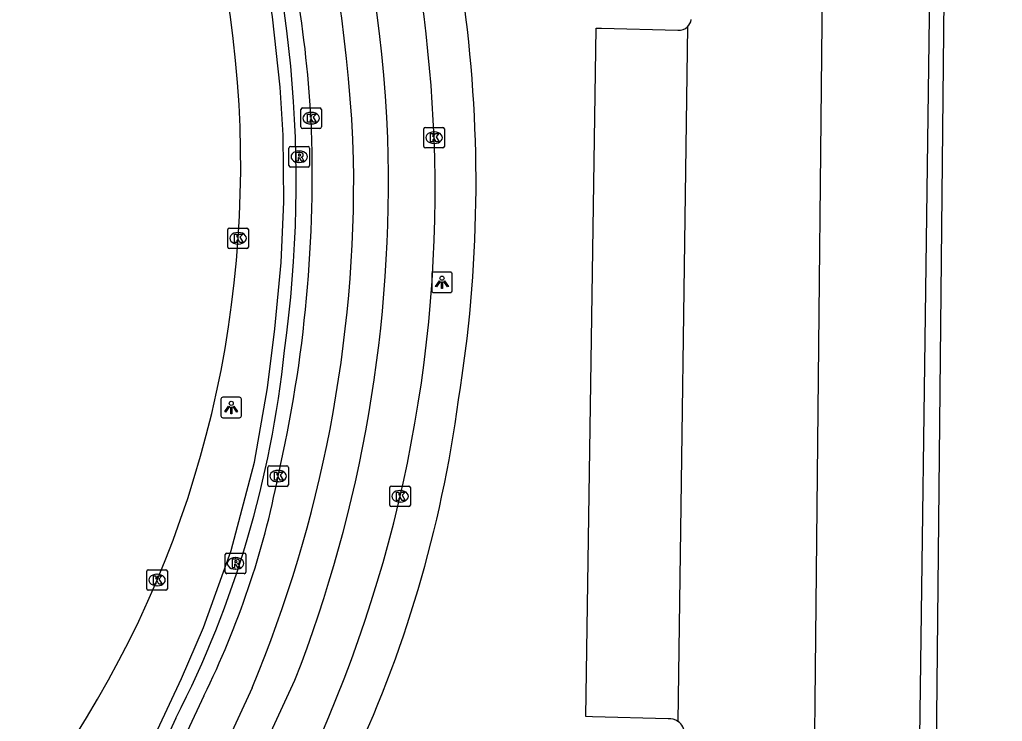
# Model space of a CAD drawing. Extents: x 159265 to 160143, y 383413 to 384319.
# Drawn here: x 159382.61 to 159430.46, y 383547.28 to 383581.45 of the extents above; entities that cross this region are included whole.
import ezdxf

# ---------------------------------------------------------------- set-up
doc = ezdxf.new("R2010")
doc.units = 0
for name, color, linetype in [('IMGEO_Haag', 7, 'Continuous'), ('IMGEO_Kolk', 7, 'Continuous'), ('IMGEO_Lichtpunt', 7, 'Continuous'), ('IMGEO_Pand', 7, 'Continuous'), ('IMGEO_Parkeervlak_open', 7, 'Continuous'), ('IMGEO_Rijbaan_lokaal_gesloten', 7, 'Continuous'), ('IMGEO_Rijbaan_lokaal_open', 7, 'Continuous'), ('IMGEO_Rijbaan_regionaal_gesloten', 7, 'Continuous'), ('IMGEO_Rioolput', 7, 'Continuous'), ('IMGEO_Voetpad_open', 7, 'Continuous')]:
    doc.layers.add(name, color=color, linetype=linetype)

msp = doc.modelspace()

# ---------------------------------------------------------------- linework, layer by layer
at = {"layer": 'IMGEO_Haag'}
msp.add_lwpolyline([(159382.286, 383530.393), (159384.72, 383536.763), (159386.178, 383540.124), (159390.488, 383549.36), (159391.569, 383551.855), (159392.907, 383555.599), (159394.041, 383559.905), (159394.683, 383563.529), (159395.04, 383566.391), (159395.348, 383569.631), (159395.47, 383572.576), (159395.438, 383575.833), (159395.299, 383578.167), (159394.925, 383581.585), (159394.552, 383583.962), (159393.74, 383587.741), (159392.884, 383590.819), (159391.611, 383594.614), (159390.534, 383597.371), (159389.182, 383600.315), (159387.493, 383603.475), (159385.725, 383606.389), (159383.782, 383609.173), (159380.979, 383612.641)], dxfattribs=at)
at = {"layer": 'IMGEO_Kolk'}
for p, q in [((159396.306, 383576.227), (159396.306, 383577.079)), ((159396.381, 383577.153), (159397.233, 383577.153)), ((159397.307, 383577.079), (159397.307, 383576.227)), ((159396.794, 383576.933), (159396.819, 383576.933)), ((159397.233, 383576.153), (159396.381, 383576.153)), ((159396.817, 383576.373), (159396.792, 383576.373)), ((159402.293, 383575.277), (159402.293, 383576.129)), ((159402.368, 383576.203), (159403.22, 383576.203)), ((159403.294, 383576.129), (159403.294, 383575.277)), ((159402.781, 383575.983), (159402.806, 383575.983)), ((159403.22, 383575.203), (159402.368, 383575.203)), ((159402.804, 383575.423), (159402.779, 383575.423)), ((159392.823, 383571.305), (159393.675, 383571.305)), ((159392.748, 383570.379), (159392.748, 383571.231)), ((159393.236, 383571.085), (159393.261, 383571.085)), ((159393.749, 383571.231), (159393.749, 383570.379)), ((159393.259, 383570.525), (159393.234, 383570.525)), ((159393.675, 383570.305), (159392.823, 383570.305)), ((159394.697, 383558.797), (159394.697, 383559.649)), ((159394.772, 383559.723), (159395.624, 383559.723)), ((159395.185, 383559.503), (159395.21, 383559.503)), ((159395.698, 383559.649), (159395.698, 383558.797)), ((159395.208, 383558.943), (159395.183, 383558.943)), ((159395.624, 383558.723), (159394.772, 383558.723)), ((159400.638, 383557.813), (159400.638, 383558.665)), ((159400.713, 383558.739), (159401.565, 383558.739)), ((159401.126, 383558.519), (159401.151, 383558.519)), ((159401.639, 383558.665), (159401.639, 383557.813)), ((159401.149, 383557.959), (159401.124, 383557.959)), ((159401.565, 383557.739), (159400.713, 383557.739)), ((159388.802, 383553.736), (159388.802, 383554.588)), ((159388.877, 383554.662), (159389.729, 383554.662)), ((159389.803, 383554.588), (159389.803, 383553.736)), ((159389.29, 383554.442), (159389.315, 383554.442)), ((159389.729, 383553.662), (159388.877, 383553.662)), ((159389.313, 383553.882), (159389.288, 383553.882))]:
    msp.add_line(p, q, dxfattribs=at)
for points in [[(159396.306, 383576.227), (159396.306, 383577.079)], [(159396.381, 383577.153), (159397.233, 383577.153)], [(159397.307, 383577.079), (159397.307, 383576.227)], [(159396.627, 383576.853), (159396.75, 383576.853), (159396.75, 383576.702), (159396.88, 383576.853), (159397.044, 383576.853), (159396.898, 383576.702), (159397.051, 383576.453), (159396.899, 383576.453), (159396.814, 383576.617), (159396.75, 383576.55), (159396.75, 383576.453), (159396.627, 383576.453), (159396.627, 383576.853)], [(159397.233, 383576.153), (159396.381, 383576.153)], [(159402.293, 383575.277), (159402.293, 383576.129)], [(159402.368, 383576.203), (159403.22, 383576.203)], [(159403.294, 383576.129), (159403.294, 383575.277)], [(159402.614, 383575.903), (159402.737, 383575.903), (159402.737, 383575.752), (159402.867, 383575.903), (159403.031, 383575.903), (159402.885, 383575.752), (159403.038, 383575.503), (159402.886, 383575.503), (159402.801, 383575.667), (159402.737, 383575.6), (159402.737, 383575.503), (159402.614, 383575.503), (159402.614, 383575.903)], [(159403.22, 383575.203), (159402.368, 383575.203)], [(159392.823, 383571.305), (159393.675, 383571.305)], [(159392.748, 383570.379), (159392.748, 383571.231)], [(159393.069, 383571.005), (159393.192, 383571.005), (159393.192, 383570.854), (159393.322, 383571.005), (159393.486, 383571.005), (159393.34, 383570.854), (159393.493, 383570.605), (159393.341, 383570.605), (159393.256, 383570.769), (159393.192, 383570.702), (159393.192, 383570.605), (159393.069, 383570.605), (159393.069, 383571.005)], [(159393.749, 383571.231), (159393.749, 383570.379)], [(159393.675, 383570.305), (159392.823, 383570.305)], [(159394.697, 383558.797), (159394.697, 383559.649)], [(159394.772, 383559.723), (159395.624, 383559.723)], [(159395.018, 383559.423), (159395.141, 383559.423), (159395.141, 383559.272), (159395.271, 383559.423), (159395.435, 383559.423), (159395.289, 383559.272), (159395.442, 383559.023), (159395.29, 383559.023), (159395.205, 383559.187), (159395.141, 383559.12), (159395.141, 383559.023), (159395.018, 383559.023), (159395.018, 383559.423)], [(159395.698, 383559.649), (159395.698, 383558.797)], [(159395.624, 383558.723), (159394.772, 383558.723)], [(159400.638, 383557.813), (159400.638, 383558.665)], [(159400.713, 383558.739), (159401.565, 383558.739)], [(159400.959, 383558.439), (159401.082, 383558.439), (159401.082, 383558.288), (159401.212, 383558.439), (159401.376, 383558.439), (159401.23, 383558.288), (159401.383, 383558.039), (159401.231, 383558.039), (159401.146, 383558.203), (159401.082, 383558.136), (159401.082, 383558.039), (159400.959, 383558.039), (159400.959, 383558.439)], [(159401.639, 383558.665), (159401.639, 383557.813)], [(159401.565, 383557.739), (159400.713, 383557.739)], [(159388.802, 383553.736), (159388.802, 383554.588)], [(159388.877, 383554.662), (159389.729, 383554.662)], [(159389.803, 383554.588), (159389.803, 383553.736)], [(159389.123, 383554.362), (159389.246, 383554.362), (159389.246, 383554.211), (159389.376, 383554.362), (159389.54, 383554.362), (159389.394, 383554.211), (159389.547, 383553.962), (159389.395, 383553.962), (159389.31, 383554.126), (159389.246, 383554.059), (159389.246, 383553.962), (159389.123, 383553.962), (159389.123, 383554.362)], [(159389.729, 383553.662), (159388.877, 383553.662)]]:
    msp.add_lwpolyline(points, dxfattribs=at)
for centre, start, end in [((159396.383, 383577.077), 91.552, 178.448), ((159396.383, 383577.077), 91.552, 178.448), ((159397.231, 383577.077), 1.552, 88.448), ((159397.231, 383577.077), 1.552, 88.448), ((159396.383, 383576.229), 181.552, 268.448), ((159396.383, 383576.229), 181.552, 268.448), ((159397.231, 383576.229), 271.552, 358.448), ((159397.231, 383576.229), 271.552, 358.448), ((159402.37, 383576.127), 91.552, 178.448), ((159402.37, 383576.127), 91.552, 178.448), ((159403.218, 383576.127), 1.552, 88.448), ((159403.218, 383576.127), 1.552, 88.448), ((159402.37, 383575.279), 181.552, 268.448), ((159402.37, 383575.279), 181.552, 268.448), ((159403.218, 383575.279), 271.552, 358.448), ((159403.218, 383575.279), 271.552, 358.448), ((159392.825, 383571.229), 91.552, 178.448), ((159392.825, 383571.229), 91.552, 178.448), ((159393.673, 383571.229), 1.552, 88.448), ((159393.673, 383571.229), 1.552, 88.448), ((159392.825, 383570.381), 181.552, 268.448), ((159392.825, 383570.381), 181.552, 268.448), ((159393.673, 383570.381), 271.552, 358.448), ((159393.673, 383570.381), 271.552, 358.448), ((159394.774, 383559.647), 91.552, 178.448), ((159394.774, 383559.647), 91.552, 178.448), ((159395.622, 383559.647), 1.552, 88.448), ((159395.622, 383559.647), 1.552, 88.448), ((159394.774, 383558.799), 181.552, 268.448), ((159394.774, 383558.799), 181.552, 268.448), ((159395.622, 383558.799), 271.552, 358.448), ((159395.622, 383558.799), 271.552, 358.448), ((159400.715, 383558.663), 91.552, 178.448), ((159400.715, 383558.663), 91.552, 178.448), ((159401.563, 383558.663), 1.552, 88.448), ((159401.563, 383558.663), 1.552, 88.448), ((159400.715, 383557.815), 181.552, 268.448), ((159400.715, 383557.815), 181.552, 268.448), ((159401.563, 383557.815), 271.552, 358.448), ((159401.563, 383557.815), 271.552, 358.448), ((159388.879, 383554.586), 91.552, 178.448), ((159388.879, 383554.586), 91.552, 178.448), ((159389.727, 383554.586), 1.552, 88.448), ((159389.727, 383554.586), 1.552, 88.448), ((159388.879, 383553.738), 181.552, 268.448), ((159388.879, 383553.738), 181.552, 268.448), ((159389.727, 383553.738), 271.552, 358.448), ((159389.727, 383553.738), 271.552, 358.448)]:
    msp.add_arc(centre, 0.0765, start, end, dxfattribs=at)
for centre, major_axis, ratio, start_param, end_param in [((159396.793, 383576.653), (-0.387, 0.002), 0.722429, 4.712389, 7.853982), ((159396.818, 383576.653), (-0.39, 0.002), 0.717154, 1.570796, 4.712389), ((159402.78, 383575.703), (-0.387, 0.002), 0.722429, 4.712389, 7.853982), ((159402.805, 383575.703), (-0.39, 0.002), 0.717154, 1.570796, 4.712389), ((159393.235, 383570.805), (-0.387, 0.002), 0.722429, 4.712389, 7.853982), ((159393.26, 383570.805), (-0.39, 0.002), 0.717154, 1.570796, 4.712389), ((159395.184, 383559.223), (-0.387, 0.002), 0.722429, 4.712389, 7.853982), ((159395.209, 383559.223), (-0.39, 0.002), 0.717154, 1.570796, 4.712389), ((159401.125, 383558.239), (-0.387, 0.002), 0.722429, 4.712389, 7.853982), ((159401.15, 383558.239), (-0.39, 0.002), 0.717154, 1.570796, 4.712389), ((159389.289, 383554.162), (-0.387, 0.002), 0.722429, 4.712389, 7.853982), ((159389.314, 383554.162), (-0.39, 0.002), 0.717154, 1.570796, 4.712389)]:
    msp.add_ellipse(centre, major_axis=major_axis, ratio=ratio, start_param=start_param, end_param=end_param, dxfattribs=at)
at = {"layer": 'IMGEO_Lichtpunt'}
for p, q in [((159402.677, 383569.063), (159402.677, 383568.256)), ((159402.677, 383569.063), (159402.677, 383568.256)), ((159403.579, 383569.158), (159402.771, 383569.158)), ((159403.579, 383569.158), (159402.771, 383569.158)), ((159403.673, 383568.256), (159403.673, 383569.063)), ((159403.673, 383568.256), (159403.673, 383569.063)), ((159402.771, 383568.162), (159403.579, 383568.162)), ((159402.771, 383568.162), (159403.579, 383568.162)), ((159392.415, 383562.969), (159392.415, 383562.162)), ((159392.415, 383562.969), (159392.415, 383562.162)), ((159393.317, 383563.064), (159392.509, 383563.064)), ((159393.317, 383563.064), (159392.509, 383563.064)), ((159393.411, 383562.162), (159393.411, 383562.969)), ((159393.411, 383562.162), (159393.411, 383562.969)), ((159392.509, 383562.068), (159393.317, 383562.068)), ((159392.509, 383562.068), (159393.317, 383562.068))]:
    msp.add_line(p, q, dxfattribs=at)
for points in [[(159403.051, 383568.727), (159403.09, 383568.699), (159402.902, 383568.437), (159402.864, 383568.464), (159403.051, 383568.727)], [(159403.153, 383568.679), (159403.2, 383568.679), (159403.2, 383568.357), (159403.153, 383568.357), (159403.153, 383568.679)], [(159403.263, 383568.699), (159403.301, 383568.726), (159403.488, 383568.464), (159403.449, 383568.436), (159403.263, 383568.699)], [(159392.789, 383562.633), (159392.828, 383562.605), (159392.64, 383562.343), (159392.602, 383562.37), (159392.789, 383562.633)], [(159392.891, 383562.585), (159392.938, 383562.585), (159392.938, 383562.263), (159392.891, 383562.263), (159392.891, 383562.585)], [(159393.001, 383562.605), (159393.039, 383562.632), (159393.226, 383562.37), (159393.187, 383562.342), (159393.001, 383562.605)]]:
    msp.add_lwpolyline(points, dxfattribs=at)
for centre in [(159403.176, 383568.861), (159392.914, 383562.767)]:
    msp.add_circle(centre, 0.0994, dxfattribs=at)
for centre, start, end in [((159402.771, 383569.063), 90, 180), ((159402.771, 383569.063), 90, 180), ((159403.579, 383569.063), 0, 90), ((159403.579, 383569.063), 0, 90), ((159402.771, 383568.256), 180, 270), ((159402.771, 383568.256), 180, 270), ((159403.579, 383568.256), 270, 0), ((159403.579, 383568.256), 270, 360), ((159392.509, 383562.969), 90, 180), ((159392.509, 383562.969), 90, 180), ((159393.317, 383562.969), 0, 90), ((159393.317, 383562.969), 0, 90), ((159392.509, 383562.162), 180, 270), ((159392.509, 383562.162), 180, 270), ((159393.317, 383562.162), 270, 0), ((159393.317, 383562.162), 270, 360)]:
    msp.add_arc(centre, 0.0946, start, end, dxfattribs=at)
at = {"layer": 'IMGEO_Pand'}
msp.add_lwpolyline([(159430.462, 383531.615), (159427.108, 383531.63), (159427.729, 383591.98), (159427.441, 383591.978)], dxfattribs=at)
at = {"layer": 'IMGEO_Parkeervlak_open'}
for points in [[(159422.259, 383582.874), (159426.921, 383582.814), (159426.287, 383535.61), (159421.218, 383535.662)], [(159414.187, 383547.403), (159410.501, 383547.502), (159410.179, 383547.511), (159410.68, 383581.04), (159410.94, 383581.034), (159414.664, 383580.942)]]:
    msp.add_lwpolyline(points, dxfattribs=at)
for centre, radius, start, end in [((159414.728, 383581.521), 0.582, 263.6476, 314.1706), ((159414.258, 383546.686), 0.72, 55.5195, 95.6774)]:
    msp.add_arc(centre, radius, start, end, dxfattribs=at)
at = {"layer": 'IMGEO_Rijbaan_lokaal_gesloten'}
msp.add_lwpolyline([(159391.5, 383539.508), (159396.014, 383549.282)], dxfattribs=at)
for centre, radius, start, end in [((159333.138, 383572.97), 67.452, 2.30408, 30.06051), ((159333.104, 383572.872), 69.747, 2.32638, 24.53469), ((159333.735, 383573.537), 66.836, 338.72133, 1.83917), ((159336.646, 383573.162), 66.197, 334.59424, 2.19963)]:
    msp.add_arc(centre, radius, start, end, dxfattribs=at)
at = {"layer": 'IMGEO_Rijbaan_lokaal_open'}
for points in [[(159421.218, 383535.662), (159421.705, 383582.889), (159422.259, 383582.874)], [(159415.134, 383581.103), (159414.666, 383547.28)], [(159393.932, 383548.917), (159390.06, 383540.518)]]:
    msp.add_lwpolyline(points, dxfattribs=at)
for centre, radius, start, end in [((159331.725, 383572.473), 67.181, 1.83076, 28.82211), ((159414.739, 383581.519), 0.574, 313.488, 353.2506), ((159334.578, 383573.648), 64.301, 337.37986, 0.86496), ((159414.256, 383546.68), 0.727, 359.2255, 55.6938)]:
    msp.add_arc(centre, radius, start, end, dxfattribs=at)
at = {"layer": 'IMGEO_Rijbaan_regionaal_gesloten'}
for centre, radius, start, end in [((159341.577, 383574.417), 51.798, 356.0013, 34.2045), ((159341.994, 383574.166), 51.365, 317.8091, 356.2484)]:
    msp.add_arc(centre, radius, start, end, dxfattribs=at)
at = {"layer": 'IMGEO_Rioolput'}
for p, q in [((159395.726, 383574.349), (159395.726, 383575.201)), ((159395.801, 383575.275), (159396.653, 383575.275)), ((159396.727, 383575.201), (159396.727, 383574.349)), ((159396.214, 383575.055), (159396.239, 383575.055)), ((159396.653, 383574.275), (159395.801, 383574.275)), ((159396.237, 383574.495), (159396.212, 383574.495)), ((159392.624, 383554.546), (159392.624, 383555.398)), ((159392.699, 383555.472), (159393.551, 383555.472)), ((159393.112, 383555.252), (159393.137, 383555.252)), ((159393.625, 383555.398), (159393.625, 383554.546)), ((159393.135, 383554.692), (159393.11, 383554.692)), ((159393.551, 383554.472), (159392.699, 383554.472))]:
    msp.add_line(p, q, dxfattribs=at)
for points in [[(159395.726, 383574.349), (159395.726, 383575.201)], [(159395.801, 383575.275), (159396.653, 383575.275)], [(159396.727, 383575.201), (159396.727, 383574.349)], [(159396.315, 383574.973), (159396.063, 383574.975), (159396.063, 383574.575)], [(159396.063, 383574.575), (159396.187, 383574.575), (159396.187, 383574.737), (159396.198, 383574.737)], [(159396.241, 383574.894), (159396.187, 383574.894), (159396.187, 383574.813)], [(159396.187, 383574.813), (159396.239, 383574.813)], [(159396.245, 383574.708), (159396.316, 383574.575), (159396.456, 383574.575), (159396.391, 383574.701)], [(159396.653, 383574.275), (159395.801, 383574.275)], [(159392.624, 383554.546), (159392.624, 383555.398)], [(159392.699, 383555.472), (159393.551, 383555.472)], [(159393.213, 383555.17), (159392.961, 383555.172), (159392.961, 383554.772)], [(159393.139, 383555.091), (159393.085, 383555.091), (159393.085, 383555.01)], [(159393.625, 383555.398), (159393.625, 383554.546)], [(159392.961, 383554.772), (159393.085, 383554.772), (159393.085, 383554.934), (159393.096, 383554.934)], [(159393.085, 383555.01), (159393.137, 383555.01)], [(159393.143, 383554.905), (159393.214, 383554.772), (159393.354, 383554.772), (159393.289, 383554.898)], [(159393.551, 383554.472), (159392.699, 383554.472)]]:
    msp.add_lwpolyline(points, dxfattribs=at)
for centre, radius, start, end in [((159395.803, 383575.199), 0.0765, 91.552, 178.448), ((159395.803, 383575.199), 0.0765, 91.552, 178.448), ((159396.651, 383575.199), 0.0765, 1.552, 88.448), ((159396.651, 383575.199), 0.0765, 1.552, 88.448), ((159396.197, 383574.684), 0.0533, 26.0293, 88.6989), ((159396.223, 383575.002), 0.19, 274.7715, 282.9687), ((159396.247, 383574.798), 0.0964, 77.0061, 93.1865), ((159396.261, 383574.855), 0.0378, 276.6634, 79.6772), ((159396.314, 383574.863), 0.109, 350.3612, 89.416), ((159396.312, 383574.863), 0.112, 277.5842, 350.9817), ((159396.296, 383574.648), 0.108, 29.5134, 73.7905), ((159395.803, 383574.351), 0.0765, 181.552, 268.448), ((159395.803, 383574.351), 0.0765, 181.552, 268.448), ((159396.651, 383574.351), 0.0765, 271.552, 358.448), ((159396.651, 383574.351), 0.0765, 271.552, 358.448), ((159392.701, 383555.396), 0.0765, 91.552, 178.448), ((159392.701, 383555.396), 0.0765, 91.552, 178.448), ((159393.145, 383554.995), 0.0964, 77.0061, 93.1865), ((159393.159, 383555.052), 0.0378, 276.6634, 79.6772), ((159393.212, 383555.06), 0.109, 350.3612, 89.416), ((159393.21, 383555.06), 0.112, 277.5842, 350.9817), ((159393.549, 383555.396), 0.0765, 1.552, 88.448), ((159393.549, 383555.396), 0.0765, 1.552, 88.448), ((159392.701, 383554.548), 0.0765, 181.552, 268.448), ((159392.701, 383554.548), 0.0765, 181.552, 268.448), ((159393.095, 383554.881), 0.0533, 26.0293, 88.6989), ((159393.121, 383555.199), 0.19, 274.7715, 282.9687), ((159393.194, 383554.845), 0.108, 29.5134, 73.7905), ((159393.549, 383554.548), 0.0765, 271.552, 358.448), ((159393.549, 383554.548), 0.0765, 271.552, 358.448)]:
    msp.add_arc(centre, radius, start, end, dxfattribs=at)
for centre, major_axis, ratio, start_param, end_param in [((159396.213, 383574.775), (-0.387, 0.002), 0.722429, 4.712389, 7.853982), ((159396.238, 383574.775), (-0.39, 0.002), 0.717154, 1.570796, 4.712389), ((159393.111, 383554.972), (-0.387, 0.002), 0.722429, 4.712389, 7.853982), ((159393.136, 383554.972), (-0.39, 0.002), 0.717154, 1.570796, 4.712389)]:
    msp.add_ellipse(centre, major_axis=major_axis, ratio=ratio, start_param=start_param, end_param=end_param, dxfattribs=at)
at = {"layer": 'IMGEO_Voetpad_open'}
for points in [[(159391.585, 383548.523), (159387.997, 383540.848)], [(159390.211, 383547.433), (159386.726, 383539.879), (159385.193, 383536.343), (159382.851, 383530.19)]]:
    msp.add_lwpolyline(points, dxfattribs=at)
for centre, radius, start, end in [((159336.82, 383573.568), 59.258, 352.0187, 18.86453), ((159333.841, 383572.765), 63.085, 3.53311, 15.83468), ((159338.689, 383573.524), 66.146, 350.78683, 7.50946), ((159330.766, 383573.96), 66.096, 347.11673, 2.33497), ((159345.416, 383570.409), 50.344, 332.8457, 354.2207), ((159344.002, 383570.885), 60.503, 334.53775, 352.44834), ((159353.071, 383567.488), 42.93, 333.7838, 348.9003)]:
    msp.add_arc(centre, radius, start, end, dxfattribs=at)

doc.saveas('drawing.dxf')
